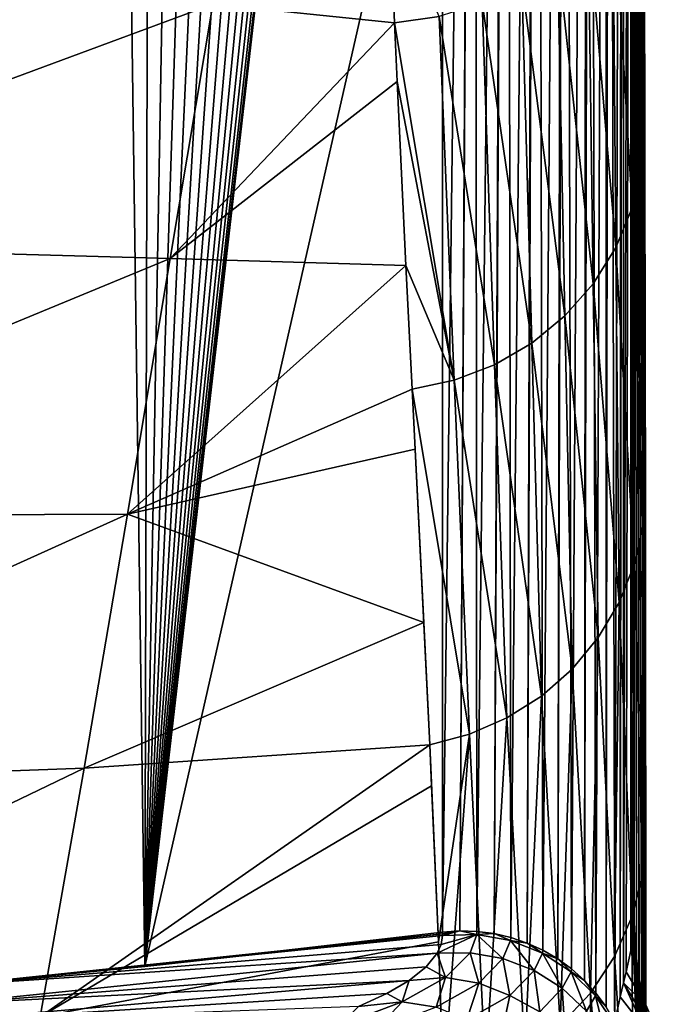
# Model space of a CAD drawing. Header units: metres. Extents: x -24 to 24, y -69 to 184.
# Tile 894 of 896: x 7.95 to 11.72, y 168.78 to 174.5. Entities that reach past the tile are written whole.
import ezdxf

# ---------------------------------------------------------------- set-up
doc = ezdxf.new("R2010")
doc.units = ezdxf.units.M
for name, color, linetype in [('4037', 7, 'CONTINUOUS'), ('4039', 7, 'CONTINUOUS'), ('4041', 7, 'CONTINUOUS'), ('4127', 7, 'CONTINUOUS'), ('4128', 7, 'CONTINUOUS'), ('4129', 7, 'CONTINUOUS'), ('4136', 7, 'CONTINUOUS'), ('4138', 7, 'CONTINUOUS'), ('4143', 7, 'CONTINUOUS'), ('4144', 7, 'CONTINUOUS'), ('4156', 7, 'CONTINUOUS')]:
    doc.layers.add(name, color=color, linetype=linetype)

msp = doc.modelspace()

# ---------------------------------------------------------------- linework, layer by layer
at = {"layer": '4037'}
for points in [[(10.127754, 174.484166, 83.357548), (10.097212, 175.198096, 88.187437), (9.07086, 174.592066, 84.547696)], [(9.07086, 174.592066, 84.547696), (5.492099, 174.793304, 86.926971), (5.343454, 173.211748, 77.096598)], [(8.823776, 173.114991, 74.973811), (9.07086, 174.592066, 84.547696), (5.343454, 173.211748, 77.096598)], [(8.823776, 173.114991, 74.973811), (10.127754, 174.484166, 83.357548), (9.07086, 174.592066, 84.547696)], [(10.142874, 174.142355, 81.04895), (10.127754, 174.484166, 83.357548), (8.823776, 173.114991, 74.973811)], [(10.193358, 173.073111, 73.814254), (10.142874, 174.142355, 81.04895), (8.823776, 173.114991, 74.973811)], [(8.823776, 173.114991, 74.973811), (5.343454, 173.211748, 77.096598), (5.193537, 171.614941, 67.2684)], [(8.575223, 171.628642, 65.401243), (8.823776, 173.114991, 74.973811), (5.193537, 171.614941, 67.2684)], [(8.575223, 171.628642, 65.401243), (10.193358, 173.073111, 73.814254), (8.823776, 173.114991, 74.973811)], [(10.229416, 172.35538, 68.923931), (10.193358, 173.073111, 73.814254), (8.575223, 171.628642, 65.401243)], [(10.246887, 172.006802, 66.533119), (10.229416, 172.35538, 68.923931), (8.575223, 171.628642, 65.401243)], [(10.296584, 170.999735, 59.548116), (10.246887, 172.006802, 66.533119), (8.575223, 171.628642, 65.401243)], [(8.575223, 171.628642, 65.401243), (5.193537, 171.614941, 67.2684), (5.041067, 170.033707, 57.438006)], [(8.324003, 170.15332, 55.827167), (8.575223, 171.628642, 65.401243), (5.041067, 170.033707, 57.438006)], [(8.324003, 170.15332, 55.827167), (10.296584, 170.999735, 59.548116), (8.575223, 171.628642, 65.401243)], [(10.331579, 170.288228, 54.526498), (10.296584, 170.999735, 59.548116), (8.324003, 170.15332, 55.827167)], [(8.068867, 168.708004, 46.248943), (10.331579, 170.288228, 54.526498), (8.324003, 170.15332, 55.827167)], [(10.342677, 170.050648, 52.832033), (10.331579, 170.288228, 54.526498), (8.068867, 168.708004, 46.248943)], [(8.324003, 170.15332, 55.827167), (5.041067, 170.033707, 57.438006), (4.884733, 168.497513, 47.601239)], [(8.068867, 168.708004, 46.248943), (8.324003, 170.15332, 55.827167), (4.884733, 168.497513, 47.601239)], [(10.381484, 169.142916, 46.271262), (10.342677, 170.050648, 52.832033), (8.068867, 168.708004, 46.248943)], [(10.411535, 168.311123, 40.137373), (10.381484, 169.142916, 46.271262), (8.068867, 168.708004, 46.248943)]]:
    msp.add_3dface(points, dxfattribs=at)
at = {"layer": '4039'}
for points in [[(8.464322, 184.336942, 115.688635), (7.561736, 168.892282, -0.954261), (8.200403, 184.335097, 115.878689)], [(8.675908, 169.000888, -0.968559), (7.561736, 168.892282, -0.954261), (8.464322, 184.336942, 115.688635)], [(8.200403, 184.335097, 115.878689), (7.561736, 168.892282, -0.954261), (7.924436, 184.330638, 116.051233)], [(8.715185, 184.336039, 115.481768), (8.675908, 169.000888, -0.968559), (8.464322, 184.336942, 115.688635)], [(8.951932, 184.33228, 115.259053), (8.675908, 169.000888, -0.968559), (8.715185, 184.336039, 115.481768)], [(9.173597, 184.325563, 115.021479), (8.675908, 169.000888, -0.968559), (8.951932, 184.33228, 115.259053)], [(9.379302, 184.31578, 114.769923), (8.675908, 169.000888, -0.968559), (9.173597, 184.325563, 115.021479)], [(9.568215, 184.302845, 114.505389), (8.675908, 169.000888, -0.968559), (9.379302, 184.31578, 114.769923)], [(9.739623, 184.286699, 114.228972), (8.675908, 169.000888, -0.968559), (9.568215, 184.302845, 114.505389)], [(9.892729, 184.267294, 113.941884), (8.675908, 169.000888, -0.968559), (9.739623, 184.286699, 114.228972)], [(10.026746, 184.244606, 113.64546), (8.675908, 169.000888, -0.968559), (9.892729, 184.267294, 113.941884)], [(10.141169, 184.218637, 113.340927), (8.675908, 169.000888, -0.968559), (10.026746, 184.244606, 113.64546)], [(10.235583, 184.189397, 113.029376), (8.675908, 169.000888, -0.968559), (10.141169, 184.218637, 113.340927)], [(10.309559, 184.156887, 112.711761), (8.675908, 169.000888, -0.968559), (10.235583, 184.189397, 113.029376)], [(10.362733, 184.121175, 112.389378), (8.675908, 169.000888, -0.968559), (10.309559, 184.156887, 112.711761)], [(10.394836, 184.082403, 112.063886), (8.675908, 169.000888, -0.968559), (10.362733, 184.121175, 112.389378)], [(10.405606, 184.040747, 111.737059), (8.675908, 169.000888, -0.968559), (10.394836, 184.082403, 112.063886)], [(10.405605, 176.620064, 55.371374), (8.675908, 169.000888, -0.968559), (10.405606, 184.040747, 111.737059)], [(10.405616, 169.199333, -0.994685), (8.675908, 169.000888, -0.968559), (10.405605, 176.620064, 55.371374)]]:
    msp.add_3dface(points, dxfattribs=at)
at = {"layer": '4041'}
for points in [[(10.405612, 169.180595, -1.138736), (7.561736, 168.892282, -0.954261), (10.405606, 169.190185, -1.065654)], [(7.561736, 168.892282, -0.954261), (8.675908, 169.000888, -0.968559), (10.405606, 169.190185, -1.065654)], [(10.397879, 169.128864, -1.534973), (7.561736, 168.892282, -0.954261), (10.405612, 169.180595, -1.138736)], [(8.675908, 169.000888, -0.968559), (10.405616, 169.199333, -0.994685), (10.405606, 169.190185, -1.065654)], [(10.375488, 169.077313, -1.931673), (7.561736, 168.892282, -0.954261), (10.397879, 169.128864, -1.534973)], [(10.375488, 169.077313, -1.931673), (10.310283, 168.998064, -2.543048), (7.518775, 168.783654, -1.780753)], [(7.561736, 168.892282, -0.954261), (10.375488, 169.077313, -1.931673), (7.518775, 168.783654, -1.780753)], [(10.310283, 168.998064, -2.543048), (10.212568, 168.919947, -3.151439), (7.518775, 168.783654, -1.780753)], [(7.518775, 168.783654, -1.780753), (10.212568, 168.919947, -3.151439), (7.378423, 168.675726, -2.600543)], [(10.212568, 168.919947, -3.151439), (10.081566, 168.843055, -3.754356), (7.378423, 168.675726, -2.600543)], [(10.081566, 168.843055, -3.754356), (9.917733, 168.767583, -4.349697), (7.378423, 168.675726, -2.600543)]]:
    msp.add_3dface(points, dxfattribs=at)
at = {"layer": '4127'}
for points in [[(11.580549, 173.994799, 69.369434), (11.519543, 183.084236, 111.862986), (11.579289, 174.616258, 73.541681)], [(11.580745, 173.894959, 68.696384), (11.519543, 183.084236, 111.862986), (11.580549, 173.994799, 69.369434)], [(11.581665, 173.411729, 65.426026), (11.519543, 183.084236, 111.862986), (11.580745, 173.894959, 68.696384)], [(11.582636, 172.868369, 61.721347), (11.519543, 183.084236, 111.862986), (11.581665, 173.411729, 65.426026)], [(11.583458, 172.365451, 58.259302), (11.519543, 183.084236, 111.862986), (11.582636, 172.868369, 61.721347)], [(11.584145, 171.901919, 55.03732), (11.519543, 183.084236, 111.862986), (11.583458, 172.365451, 58.259302)], [(11.584288, 171.797839, 54.308828), (11.519543, 183.084236, 111.862986), (11.584145, 171.901919, 55.03732)], [(11.584704, 171.475764, 52.043508), (11.519543, 183.084236, 111.862986), (11.584288, 171.797839, 54.308828)], [(11.585166, 171.077621, 49.220419), (11.519543, 183.084236, 111.862986), (11.584704, 171.475764, 52.043508)], [(11.585545, 170.700518, 46.520924), (11.519543, 183.084236, 111.862986), (11.585166, 171.077621, 49.220419)], [(11.585855, 170.338432, 43.905424), (11.519543, 183.084236, 111.862986), (11.585545, 170.700518, 46.520924)], [(11.586107, 169.981132, 41.301197), (11.519543, 183.084236, 111.862986), (11.585855, 170.338432, 43.905424)], [(11.586217, 169.794172, 39.929123), (11.519543, 183.084236, 111.862986), (11.586107, 169.981132, 41.301197)], [(11.586305, 169.626989, 38.69729), (11.519543, 183.084236, 111.862986), (11.586217, 169.794172, 39.929123)], [(11.586454, 169.273249, 36.075409), (11.519543, 183.084236, 111.862986), (11.586305, 169.626989, 38.69729)], [(11.586561, 168.921188, 33.447787), (11.519543, 183.084236, 111.862986), (11.586454, 169.273249, 36.075409)], [(11.58663, 168.57115, 30.818702), (11.519543, 183.084236, 111.862986), (11.586561, 168.921188, 33.447787)], [(11.58667, 168.22395, 28.199087), (11.519543, 183.084236, 111.862986), (11.58663, 168.57115, 30.818702)], [(11.586683, 167.879579, 25.588832), (11.519543, 183.084236, 111.862986), (11.58667, 168.22395, 28.199087)], [(11.586863, 167.818324, 25.201904), (11.519543, 183.084236, 111.862986), (11.586683, 167.879579, 25.588832)], [(11.585995, 166.702238, 16.346686), (11.519543, 183.084236, 111.862986), (11.586863, 167.818324, 25.201904)], [(11.570471, 167.369897, 14.66268), (11.519543, 183.084236, 111.862986), (11.585995, 166.702238, 16.346686)], [(11.565584, 167.574333, 14.088878), (11.519543, 183.084236, 111.862986), (11.570471, 167.369897, 14.66268)], [(11.550078, 168.199654, 12.091172), (11.519543, 183.084236, 111.862986), (11.565584, 167.574333, 14.088878)], [(11.547624, 168.294722, 11.745398), (11.519543, 183.084236, 111.862986), (11.550078, 168.199654, 12.091172)], [(11.533082, 168.828245, 9.469583), (11.519543, 183.084236, 111.862986), (11.547624, 168.294722, 11.745398)], [(11.532237, 168.857319, 9.322736), (11.519543, 183.084236, 111.862986), (11.533082, 168.828245, 9.469583)], [(11.519543, 169.256068, 6.827624), (11.519543, 183.084236, 111.862986), (11.532237, 168.857319, 9.322736)]]:
    msp.add_3dface(points, dxfattribs=at)
at = {"layer": '4128'}
for points in [[(10.405616, 169.199333, -0.994685), (10.405605, 176.620064, 55.371374), (10.589917, 184.046671, 111.736279)], [(10.405616, 169.199333, -0.994685), (10.589917, 184.046671, 111.736279), (10.505555, 169.206773, -0.995725)], [(10.589917, 184.046671, 111.736279), (10.593435, 184.046452, 111.736308), (10.505555, 169.206773, -0.995725)], [(10.505555, 169.206773, -0.995725), (10.593435, 184.046452, 111.736308), (10.605742, 169.204174, -0.995312)], [(10.593435, 184.046452, 111.736308), (10.772139, 184.018601, 111.739975), (10.605742, 169.204174, -0.995312)], [(10.605742, 169.204174, -0.995312), (10.772139, 184.018601, 111.739975), (10.70515, 169.191543, -0.993597)], [(10.772139, 184.018601, 111.739975), (10.780435, 184.016486, 111.740254), (10.70515, 169.191543, -0.993597)], [(10.70515, 169.191543, -0.993597), (10.780435, 184.016486, 111.740254), (10.802762, 169.169011, -0.990586)], [(10.780435, 184.016486, 111.740254), (10.945948, 183.957513, 111.748018), (10.802762, 169.169011, -0.990586)], [(10.802762, 169.169011, -0.990586), (10.945948, 183.957513, 111.748018), (10.897576, 169.136808, -0.986309)], [(10.945948, 183.957513, 111.748018), (10.958255, 183.951756, 111.748775), (10.897576, 169.136808, -0.986309)], [(10.897576, 169.136808, -0.986309), (10.958255, 183.951756, 111.748775), (10.988619, 169.095266, -0.980807)], [(10.958255, 183.951756, 111.748775), (11.105315, 183.865525, 111.760128), (10.988619, 169.095266, -0.980807)], [(10.988619, 169.095266, -0.980807), (11.105315, 183.865525, 111.760128), (11.074958, 169.044811, -0.974134)], [(11.105315, 183.865525, 111.760128), (11.120385, 183.854634, 111.761562), (11.074958, 169.044811, -0.974134)], [(11.074958, 169.044811, -0.974134), (11.120385, 183.854634, 111.761562), (11.15571, 168.985957, -0.966357)], [(11.120385, 183.854634, 111.761562), (11.24471, 183.74583, 111.775886), (11.15571, 168.985957, -0.966357)], [(11.15571, 168.985957, -0.966357), (11.24471, 183.74583, 111.775886), (11.23005, 168.919308, -0.957554)], [(11.24471, 183.74583, 111.775886), (11.260889, 183.728674, 111.778145), (11.23005, 168.919308, -0.957554)], [(11.23005, 168.919308, -0.957554), (11.260889, 183.728674, 111.778145), (11.297211, 168.845547, -0.947813)], [(11.260889, 183.728674, 111.778145), (11.359297, 183.60258, 111.794745), (11.297211, 168.845547, -0.947813)], [(11.297211, 168.845547, -0.947813), (11.359297, 183.60258, 111.794745), (11.3565, 168.765441, -0.937233)], [(11.359297, 183.60258, 111.794745), (11.374624, 183.578487, 111.797917), (11.3565, 168.765441, -0.937233)], [(11.3565, 168.765441, -0.937233), (11.374624, 183.578487, 111.797917), (11.407332, 168.679771, -0.925916)], [(11.374624, 183.578487, 111.797917), (11.445098, 183.440745, 111.816051), (11.407332, 168.679771, -0.925916)], [(11.407332, 168.679771, -0.925916), (11.445098, 183.440745, 111.816051), (11.437479, 168.824802, 0.659087)], [(11.445098, 183.440745, 111.816051), (11.457425, 183.409573, 111.820155), (11.437479, 168.824802, 0.659087)], [(11.437479, 168.824802, 0.659087), (11.457425, 183.409573, 111.820155), (11.456831, 168.90471, 1.632605)], [(11.457425, 183.409573, 111.820155), (11.499139, 183.265942, 111.839064), (11.456831, 168.90471, 1.632605)], [(11.456831, 168.90471, 1.632605), (11.499139, 183.265942, 111.839064), (11.47266, 168.969062, 2.471007)], [(11.47266, 168.969062, 2.471007), (11.499139, 183.265942, 111.839064), (11.500365, 169.093512, 4.234871)], [(11.499139, 183.265942, 111.839064), (11.50626, 183.228116, 111.844044), (11.500365, 169.093512, 4.234871)], [(11.500365, 169.093512, 4.234871), (11.50626, 183.228116, 111.844044), (11.503847, 169.112242, 4.516923)], [(11.503847, 169.112242, 4.516923), (11.50626, 183.228116, 111.844044), (11.514509, 169.183938, 5.637884)], [(11.50626, 183.228116, 111.844044), (11.519543, 183.084236, 111.862986), (11.514509, 169.183938, 5.637884)], [(11.519543, 183.084236, 111.862986), (11.519543, 169.256068, 6.827624), (11.514509, 169.183938, 5.637884)]]:
    msp.add_3dface(points, dxfattribs=at)
at = {"layer": '4129'}
for points in [[(10.405606, 169.190185, -1.065654), (10.405616, 169.199333, -0.994685), (10.505555, 169.206773, -0.995725)], [(10.405612, 169.180595, -1.138736), (10.405606, 169.190185, -1.065654), (10.505555, 169.206773, -0.995725)], [(10.405612, 169.180595, -1.138736), (10.505555, 169.206773, -0.995725), (10.604915, 169.185498, -1.13938)], [(10.505555, 169.206773, -0.995725), (10.605742, 169.204174, -0.995312), (10.604915, 169.185498, -1.13938)], [(10.605742, 169.204174, -0.995312), (10.70515, 169.191543, -0.993597), (10.604915, 169.185498, -1.13938)], [(10.604915, 169.185498, -1.13938), (10.70515, 169.191543, -0.993597), (10.801168, 169.150706, -1.134835)], [(10.70515, 169.191543, -0.993597), (10.802762, 169.169011, -0.990586), (10.801168, 169.150706, -1.134835)], [(10.802762, 169.169011, -0.990586), (10.897576, 169.136808, -0.986309), (10.801168, 169.150706, -1.134835)], [(10.801168, 169.150706, -1.134835), (10.897576, 169.136808, -0.986309), (10.986412, 169.077632, -1.125285)], [(10.897576, 169.136808, -0.986309), (10.988619, 169.095266, -0.980807), (10.986412, 169.077632, -1.125285)], [(10.988619, 169.095266, -0.980807), (11.074958, 169.044811, -0.974134), (10.986412, 169.077632, -1.125285)], [(10.986412, 169.077632, -1.125285), (11.074958, 169.044811, -0.974134), (11.153133, 168.969238, -1.111117)], [(11.074958, 169.044811, -0.974134), (11.15571, 168.985957, -0.966357), (11.153133, 168.969238, -1.111117)], [(11.15571, 168.985957, -0.966357), (11.23005, 168.919308, -0.957554), (11.153133, 168.969238, -1.111117)], [(11.153133, 168.969238, -1.111117), (11.23005, 168.919308, -0.957554), (11.294573, 168.82992, -1.092905)], [(11.23005, 168.919308, -0.957554), (11.297211, 168.845547, -0.947813), (11.294573, 168.82992, -1.092905)], [(11.297211, 168.845547, -0.947813), (11.3565, 168.765441, -0.937233), (11.294573, 168.82992, -1.092905)], [(11.294573, 168.82992, -1.092905), (11.3565, 168.765441, -0.937233), (11.404994, 168.665328, -1.071389)]]:
    msp.add_3dface(points, dxfattribs=at)
at = {"layer": '4136'}
for points in [[(10.375488, 169.077313, -1.931673), (10.397879, 169.128864, -1.534973), (10.604915, 169.185498, -1.13938)], [(10.375488, 169.077313, -1.931673), (10.604915, 169.185498, -1.13938), (10.566682, 169.08076, -1.946577)], [(10.397879, 169.128864, -1.534973), (10.405612, 169.180595, -1.138736), (10.604915, 169.185498, -1.13938)], [(10.566682, 169.08076, -1.946577), (10.604915, 169.185498, -1.13938), (10.756945, 169.046945, -1.957012)], [(10.604915, 169.185498, -1.13938), (10.801168, 169.150706, -1.134835), (10.756945, 169.046945, -1.957012)], [(10.756945, 169.046945, -1.957012), (10.801168, 169.150706, -1.134835), (10.93733, 168.977023, -1.961981)], [(10.801168, 169.150706, -1.134835), (10.986412, 169.077632, -1.125285), (10.93733, 168.977023, -1.961981)], [(10.93733, 168.977023, -1.961981), (10.986412, 169.077632, -1.125285), (11.100945, 168.873665, -1.961294)], [(10.986412, 169.077632, -1.125285), (11.153133, 168.969238, -1.111117), (11.100945, 168.873665, -1.961294)], [(11.100945, 168.873665, -1.961294), (11.153133, 168.969238, -1.111117), (11.241536, 168.74082, -1.954978)], [(11.153133, 168.969238, -1.111117), (11.294573, 168.82992, -1.092905), (11.241536, 168.74082, -1.954978)], [(11.241536, 168.74082, -1.954978), (11.294573, 168.82992, -1.092905), (11.353639, 168.583722, -1.943288)], [(11.294573, 168.82992, -1.092905), (11.404994, 168.665328, -1.071389), (11.353639, 168.583722, -1.943288)]]:
    msp.add_3dface(points, dxfattribs=at)
at = {"layer": '4138'}
for points in [[(10.310283, 168.998064, -2.543048), (10.375488, 169.077313, -1.931673), (10.423731, 168.936122, -3.067445)], [(10.375488, 169.077313, -1.931673), (10.566682, 169.08076, -1.946577), (10.423731, 168.936122, -3.067445)], [(10.566682, 169.08076, -1.946577), (10.615941, 168.903045, -3.07197), (10.423731, 168.936122, -3.067445)], [(10.566682, 169.08076, -1.946577), (10.756945, 169.046945, -1.957012), (10.615941, 168.903045, -3.07197)], [(10.756945, 169.046945, -1.957012), (10.795914, 168.832194, -3.084044), (10.615941, 168.903045, -3.07197)], [(10.756945, 169.046945, -1.957012), (10.93733, 168.977023, -1.961981), (10.795914, 168.832194, -3.084044)], [(10.212568, 168.919947, -3.151439), (10.310283, 168.998064, -2.543048), (10.423731, 168.936122, -3.067445)], [(10.93733, 168.977023, -1.961981), (10.971558, 168.737307, -3.017177), (10.795914, 168.832194, -3.084044)], [(10.93733, 168.977023, -1.961981), (11.100945, 168.873665, -1.961294), (10.971558, 168.737307, -3.017177)], [(10.081566, 168.843055, -3.754356), (10.212568, 168.919947, -3.151439), (10.171033, 168.795677, -4.170116)], [(10.423731, 168.936122, -3.067445), (10.368088, 168.763219, -4.169459), (10.171033, 168.795677, -4.170116)], [(10.212568, 168.919947, -3.151439), (10.423731, 168.936122, -3.067445), (10.171033, 168.795677, -4.170116)], [(10.615941, 168.903045, -3.07197), (10.368088, 168.763219, -4.169459), (10.423731, 168.936122, -3.067445)], [(10.615941, 168.903045, -3.07197), (10.547919, 168.691434, -4.188776), (10.368088, 168.763219, -4.169459)], [(10.795914, 168.832194, -3.084044), (10.547919, 168.691434, -4.188776), (10.615941, 168.903045, -3.07197)], [(9.917733, 168.767583, -4.349697), (10.081566, 168.843055, -3.754356), (10.171033, 168.795677, -4.170116)], [(10.795914, 168.832194, -3.084044), (10.749076, 168.604466, -4.058542), (10.547919, 168.691434, -4.188776)], [(10.971558, 168.737307, -3.017177), (10.749076, 168.604466, -4.058542), (10.795914, 168.832194, -3.084044)], [(11.100945, 168.873665, -1.961294), (11.118528, 168.608982, -2.975556), (10.971558, 168.737307, -3.017177)], [(11.100945, 168.873665, -1.961294), (11.241536, 168.74082, -1.954978), (11.118528, 168.608982, -2.975556)], [(10.171033, 168.795677, -4.170116), (10.015179, 168.628217, -5.23977), (9.810501, 168.660226, -5.24444)], [(9.917733, 168.767583, -4.349697), (10.171033, 168.795677, -4.170116), (9.810501, 168.660226, -5.24444)], [(10.368088, 168.763219, -4.169459), (10.015179, 168.628217, -5.23977), (10.171033, 168.795677, -4.170116)]]:
    msp.add_3dface(points, dxfattribs=at)
at = {"layer": '4143'}
for points in [[(11.514509, 169.183938, 5.637884), (11.519543, 169.256068, 6.827624), (11.529759, 169.067891, 6.803396)], [(11.503847, 169.112242, 4.516923), (11.514509, 169.183938, 5.637884), (11.553882, 168.881173, 6.777776)], [(11.553882, 168.881173, 6.777776), (11.514509, 169.183938, 5.637884), (11.529759, 169.067891, 6.803396)], [(11.47266, 168.969062, 2.471007), (11.500365, 169.093512, 4.234871), (11.586514, 168.777878, 4.217771)], [(11.500365, 169.093512, 4.234871), (11.503847, 169.112242, 4.516923), (11.591781, 168.696935, 6.750904)], [(11.500365, 169.093512, 4.234871), (11.643247, 168.516185, 6.722928), (11.586514, 168.777878, 4.217771)], [(11.643247, 168.516185, 6.722928), (11.500365, 169.093512, 4.234871), (11.591781, 168.696935, 6.750904)], [(11.591781, 168.696935, 6.750904), (11.503847, 169.112242, 4.516923), (11.553882, 168.881173, 6.777776)], [(11.456831, 168.90471, 1.632605), (11.47266, 168.969062, 2.471007), (11.586514, 168.777878, 4.217771)], [(11.437479, 168.824802, 0.659087), (11.456831, 168.90471, 1.632605), (11.573277, 168.649151, 1.645717)], [(11.456831, 168.90471, 1.632605), (11.717503, 168.476407, 4.180556), (11.573277, 168.649151, 1.645717)], [(11.456831, 168.90471, 1.632605), (11.586514, 168.777878, 4.217771), (11.717503, 168.476407, 4.180556)], [(11.407332, 168.679771, -0.925916), (11.437479, 168.824802, 0.659087), (11.573277, 168.649151, 1.645717)]]:
    msp.add_3dface(points, dxfattribs=at)
at = {"layer": '4144'}
for points in [[(11.519543, 169.256068, 6.827624), (11.533082, 168.828245, 9.469583), (11.529759, 169.067891, 6.803396)], [(11.519543, 169.256068, 6.827624), (11.532237, 168.857319, 9.322736), (11.533082, 168.828245, 9.469583)], [(11.553882, 168.881173, 6.777776), (11.529759, 169.067891, 6.803396), (11.558383, 168.499531, 9.400157)], [(11.529759, 169.067891, 6.803396), (11.533082, 168.828245, 9.469583), (11.558383, 168.499531, 9.400157)], [(11.553882, 168.881173, 6.777776), (11.558383, 168.499531, 9.400157), (11.622741, 168.176719, 9.328484)], [(11.591781, 168.696935, 6.750904), (11.553882, 168.881173, 6.777776), (11.622741, 168.176719, 9.328484)], [(11.533082, 168.828245, 9.469583), (11.550078, 168.199654, 12.091172), (11.558383, 168.499531, 9.400157)], [(11.533082, 168.828245, 9.469583), (11.547624, 168.294722, 11.745398), (11.550078, 168.199654, 12.091172)]]:
    msp.add_3dface(points, dxfattribs=at)
at = {"layer": '4156'}
for points in [[(11.558761, 175.786988, 83.130877), (11.497526, 175.534299, 83.168618), (11.564738, 173.649788, 68.748624)], [(11.580549, 173.994799, 69.369434), (11.579289, 174.616258, 73.541681), (11.558761, 175.786988, 83.130877)], [(11.580745, 173.894959, 68.696384), (11.558761, 175.786988, 83.130877), (11.564738, 173.649788, 68.748624)], [(11.580745, 173.894959, 68.696384), (11.580549, 173.994799, 69.369434), (11.558761, 175.786988, 83.130877)], [(11.497526, 175.534299, 83.168618), (11.394301, 175.295339, 83.204232), (11.508399, 173.408179, 68.784349)], [(11.564738, 173.649788, 68.748624), (11.497526, 175.534299, 83.168618), (11.508399, 173.408179, 68.784349)], [(11.394301, 175.295339, 83.204232), (11.252012, 175.076878, 83.23671), (11.413205, 173.178794, 68.818198)], [(11.508399, 173.408179, 68.784349), (11.394301, 175.295339, 83.204232), (11.413205, 173.178794, 68.818198)], [(10.097212, 175.198096, 88.187437), (10.127754, 174.484166, 83.357548), (10.386875, 174.519611, 83.31871)], [(11.252012, 175.076878, 83.23671), (11.074692, 174.885109, 83.265131), (11.281677, 172.967702, 68.849276)], [(11.413205, 173.178794, 68.818198), (11.252012, 175.076878, 83.23671), (11.281677, 172.967702, 68.849276)], [(11.074692, 174.885109, 83.265131), (10.867365, 174.725465, 83.288691), (11.117295, 172.78049, 68.876759)], [(11.281677, 172.967702, 68.849276), (11.074692, 174.885109, 83.265131), (11.117295, 172.78049, 68.876759)], [(10.867365, 174.725465, 83.288691), (10.635906, 174.60247, 83.306721), (10.924409, 172.622111, 68.899921)], [(11.117295, 172.78049, 68.876759), (10.867365, 174.725465, 83.288691), (10.924409, 172.622111, 68.899921)], [(10.635906, 174.60247, 83.306721), (10.386875, 174.519611, 83.31871), (10.708123, 172.496758, 68.918149)], [(10.924409, 172.622111, 68.899921), (10.635906, 174.60247, 83.306721), (10.708123, 172.496758, 68.918149)], [(10.386875, 174.519611, 83.31871), (10.127754, 174.484166, 83.357548), (10.474161, 172.407747, 68.93096)], [(10.708123, 172.496758, 68.918149), (10.386875, 174.519611, 83.31871), (10.474161, 172.407747, 68.93096)], [(10.127754, 174.484166, 83.357548), (10.142874, 174.142355, 81.04895), (10.474161, 172.407747, 68.93096)], [(10.142874, 174.142355, 81.04895), (10.193358, 173.073111, 73.814254), (10.474161, 172.407747, 68.93096)], [(11.581665, 173.411729, 65.426026), (11.580745, 173.894959, 68.696384), (11.564738, 173.649788, 68.748624)], [(11.564738, 173.649788, 68.748624), (11.508399, 173.408179, 68.784349), (11.56981, 171.564827, 54.359682)], [(11.582636, 172.868369, 61.721347), (11.581665, 173.411729, 65.426026), (11.564738, 173.649788, 68.748624)], [(11.583458, 172.365451, 58.259302), (11.582636, 172.868369, 61.721347), (11.564738, 173.649788, 68.748624)], [(11.584145, 171.901919, 55.03732), (11.583458, 172.365451, 58.259302), (11.564738, 173.649788, 68.748624)], [(11.584288, 171.797839, 54.308828), (11.564738, 173.649788, 68.748624), (11.56981, 171.564827, 54.359682)], [(11.584288, 171.797839, 54.308828), (11.584145, 171.901919, 55.03732), (11.564738, 173.649788, 68.748624)], [(11.508399, 173.408179, 68.784349), (11.413205, 173.178794, 68.818198), (11.518374, 171.334373, 54.39251)], [(11.56981, 171.564827, 54.359682), (11.508399, 173.408179, 68.784349), (11.518374, 171.334373, 54.39251)], [(11.413205, 173.178794, 68.818198), (11.281677, 172.967702, 68.849276), (11.431231, 171.114686, 54.423751)], [(11.518374, 171.334373, 54.39251), (11.413205, 173.178794, 68.818198), (11.431231, 171.114686, 54.423751)], [(10.193358, 173.073111, 73.814254), (10.229416, 172.35538, 68.923931), (10.474161, 172.407747, 68.93096)], [(11.281677, 172.967702, 68.849276), (11.117295, 172.78049, 68.876759), (11.310516, 170.911153, 54.452642)], [(11.431231, 171.114686, 54.423751), (11.281677, 172.967702, 68.849276), (11.310516, 170.911153, 54.452642)], [(11.117295, 172.78049, 68.876759), (10.924409, 172.622111, 68.899921), (11.159191, 170.728764, 54.478473)], [(11.310516, 170.911153, 54.452642), (11.117295, 172.78049, 68.876759), (11.159191, 170.728764, 54.478473)], [(10.924409, 172.622111, 68.899921), (10.708123, 172.496758, 68.918149), (10.980965, 170.57199, 54.500611)], [(11.159191, 170.728764, 54.478473), (10.924409, 172.622111, 68.899921), (10.980965, 170.57199, 54.500611)], [(10.708123, 172.496758, 68.918149), (10.474161, 172.407747, 68.93096), (10.780208, 170.444677, 54.518513)], [(10.980965, 170.57199, 54.500611), (10.708123, 172.496758, 68.918149), (10.780208, 170.444677, 54.518513)], [(10.474161, 172.407747, 68.93096), (10.229416, 172.35538, 68.923931), (10.561843, 170.349946, 54.53174)], [(10.780208, 170.444677, 54.518513), (10.474161, 172.407747, 68.93096), (10.561843, 170.349946, 54.53174)], [(10.229416, 172.35538, 68.923931), (10.331579, 170.288228, 54.526498), (10.561843, 170.349946, 54.53174)], [(10.229416, 172.35538, 68.923931), (10.246887, 172.006802, 66.533119), (10.331579, 170.288228, 54.526498)], [(10.246887, 172.006802, 66.533119), (10.296584, 170.999735, 59.548116), (10.331579, 170.288228, 54.526498)], [(11.584704, 171.475764, 52.043508), (11.584288, 171.797839, 54.308828), (11.56981, 171.564827, 54.359682)], [(11.56981, 171.564827, 54.359682), (11.518374, 171.334373, 54.39251), (11.568838, 169.539854, 39.962297)], [(11.586217, 169.794172, 39.929123), (11.56981, 171.564827, 54.359682), (11.568838, 169.539854, 39.962297)], [(11.585166, 171.077621, 49.220419), (11.584704, 171.475764, 52.043508), (11.56981, 171.564827, 54.359682)], [(11.585545, 170.700518, 46.520924), (11.585166, 171.077621, 49.220419), (11.56981, 171.564827, 54.359682)], [(11.585855, 170.338432, 43.905424), (11.585545, 170.700518, 46.520924), (11.56981, 171.564827, 54.359682)], [(11.586107, 169.981132, 41.301197), (11.585855, 170.338432, 43.905424), (11.56981, 171.564827, 54.359682)], [(11.586217, 169.794172, 39.929123), (11.586107, 169.981132, 41.301197), (11.56981, 171.564827, 54.359682)], [(11.518374, 171.334373, 54.39251), (11.431231, 171.114686, 54.423751), (11.508106, 169.292205, 39.995925)], [(11.568838, 169.539854, 39.962297), (11.518374, 171.334373, 54.39251), (11.508106, 169.292205, 39.995925)], [(11.431231, 171.114686, 54.423751), (11.310516, 170.911153, 54.452642), (11.405795, 169.058376, 40.027637)], [(11.508106, 169.292205, 39.995925), (11.431231, 171.114686, 54.423751), (11.405795, 169.058376, 40.027637)], [(11.310516, 170.911153, 54.452642), (11.159191, 170.728764, 54.478473), (11.264879, 168.845166, 40.056512)], [(11.405795, 169.058376, 40.027637), (11.310516, 170.911153, 54.452642), (11.264879, 168.845166, 40.056512)], [(11.159191, 170.728764, 54.478473), (10.980965, 170.57199, 54.500611), (11.089455, 168.658777, 40.081711)], [(11.264879, 168.845166, 40.056512), (11.159191, 170.728764, 54.478473), (11.089455, 168.658777, 40.081711)], [(10.980965, 170.57199, 54.500611), (10.780208, 170.444677, 54.518513), (10.884626, 168.504626, 40.1025)], [(11.089455, 168.658777, 40.081711), (10.980965, 170.57199, 54.500611), (10.884626, 168.504626, 40.1025)], [(10.780208, 170.444677, 54.518513), (10.561843, 170.349946, 54.53174), (10.656348, 168.387198, 40.118274)], [(10.884626, 168.504626, 40.1025), (10.780208, 170.444677, 54.518513), (10.656348, 168.387198, 40.118274)], [(10.331579, 170.288228, 54.526498), (10.381484, 169.142916, 46.271262), (10.561843, 170.349946, 54.53174)], [(10.381484, 169.142916, 46.271262), (10.411535, 168.311123, 40.137373), (10.561843, 170.349946, 54.53174)], [(10.561843, 170.349946, 54.53174), (10.411535, 168.311123, 40.137373), (10.656348, 168.387198, 40.118274)], [(10.331579, 170.288228, 54.526498), (10.342677, 170.050648, 52.832033), (10.381484, 169.142916, 46.271262)], [(11.586305, 169.626989, 38.69729), (11.586217, 169.794172, 39.929123), (11.568838, 169.539854, 39.962297)], [(11.586454, 169.273249, 36.075409), (11.586305, 169.626989, 38.69729), (11.568838, 169.539854, 39.962297)], [(11.568838, 169.539854, 39.962297), (11.508106, 169.292205, 39.995925), (11.569832, 167.62955, 25.621769)], [(11.586561, 168.921188, 33.447787), (11.586454, 169.273249, 36.075409), (11.568838, 169.539854, 39.962297)], [(11.58663, 168.57115, 30.818702), (11.586561, 168.921188, 33.447787), (11.568838, 169.539854, 39.962297)], [(11.58667, 168.22395, 28.199087), (11.58663, 168.57115, 30.818702), (11.568838, 169.539854, 39.962297)], [(11.586683, 167.879579, 25.588832), (11.568838, 169.539854, 39.962297), (11.569832, 167.62955, 25.621769)], [(11.586683, 167.879579, 25.588832), (11.58667, 168.22395, 28.199087), (11.568838, 169.539854, 39.962297)], [(11.508106, 169.292205, 39.995925), (11.405795, 169.058376, 40.027637), (11.510822, 167.385631, 25.65389)], [(11.569832, 167.62955, 25.621769), (11.508106, 169.292205, 39.995925), (11.510822, 167.385631, 25.65389)], [(11.405795, 169.058376, 40.027637), (11.264879, 168.845166, 40.056512), (11.41132, 167.155005, 25.684251)], [(11.510822, 167.385631, 25.65389), (11.405795, 169.058376, 40.027637), (11.41132, 167.155005, 25.684251)], [(11.264879, 168.845166, 40.056512), (11.089455, 168.658777, 40.081711), (11.274157, 166.944226, 25.711988)], [(11.41132, 167.155005, 25.684251), (11.264879, 168.845166, 40.056512), (11.274157, 166.944226, 25.711988)]]:
    msp.add_3dface(points, dxfattribs=at)

doc.saveas('drawing.dxf')
